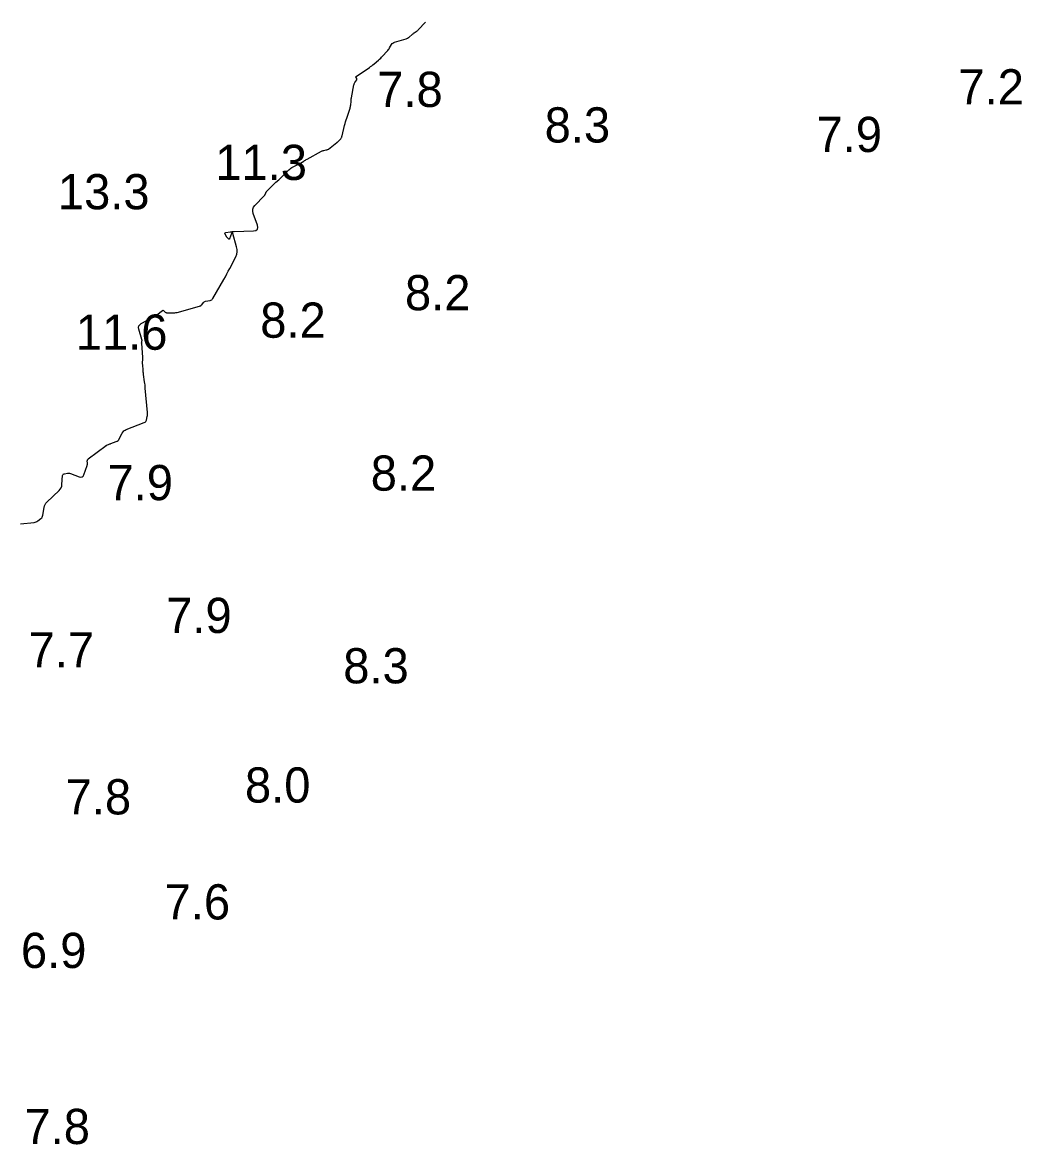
# Model space of a CAD drawing. Extents: x 815352 to 820877, y 582403 to 597439.
# Drawn here: x 820643.8 to 820785.6, y 589538.8 to 589698.1 of the extents above; entities that cross this region are included whole.
import ezdxf

# ---------------------------------------------------------------- set-up
doc = ezdxf.new("R2010")
doc.units = 0
doc.layers.add('V-CONT-EL12', color=7, linetype='Continuous')
doc.layers.add('V-TOPO-SOUN', color=7, linetype='Continuous')

msp = doc.modelspace()

# ---------------------------------------------------------------- linework, layer by layer
at = {"layer": 'V-CONT-EL12'}
msp.add_lwpolyline([(820643.49, 589626.95), (820645.43, 589627.14), (820645.57, 589627.17), (820645.7, 589627.21), (820645.83, 589627.27), (820645.95, 589627.35), (820646.4, 589627.7), (820646.51, 589627.8), (820646.59, 589627.9), (820646.64, 589628.03), (820646.68, 589628.16), (820646.84, 589629.26), (820646.89, 589629.48), (820646.98, 589629.68), (820647.1, 589629.87), (820647.25, 589630.04), (820648.98, 589631.67), (820649.14, 589631.85), (820649.26, 589632.05), (820649.34, 589632.27), (820649.38, 589632.51), (820649.48, 589633.79), (820649.5, 589633.89), (820649.55, 589633.97), (820649.62, 589634.02), (820649.72, 589634.05), (820650.15, 589634.14), (820650.26, 589634.15), (820650.37, 589634.15), (820650.47, 589634.14), (820650.58, 589634.1), (820651.82, 589633.62), (820652.04, 589633.57), (820652.23, 589633.6), (820652.37, 589633.72), (820652.48, 589633.92), (820652.95, 589635.24), (820652.98, 589635.31), (820652.99, 589635.39), (820653, 589635.47), (820653, 589635.55), (820652.98, 589635.88), (820652.99, 589635.96), (820653.01, 589636.03), (820653.05, 589636.09), (820653.11, 589636.15), (820655.64, 589638.08), (820655.65, 589638.09), (820655.66, 589638.1), (820655.67, 589638.1), (820655.68, 589638.11), (820655.73, 589638.12), (820655.76, 589638.13), (820656.1, 589638.26), (820656.16, 589638.28), (820656.22, 589638.3), (820656.28, 589638.32), (820656.34, 589638.35), (820657.09, 589638.63), (820657.23, 589638.7), (820657.34, 589638.79), (820657.44, 589638.89), (820657.52, 589639.02), (820657.94, 589639.83), (820658.05, 589640), (820658.18, 589640.14), (820658.33, 589640.26), (820658.51, 589640.34), (820661.07, 589641.33), (820661.18, 589641.39), (820661.27, 589641.47), (820661.33, 589641.56), (820661.37, 589641.68), (820661.48, 589642.2), (820661.5, 589642.33), (820661.51, 589642.46), (820661.52, 589642.59), (820661.51, 589642.73), (820661.21, 589646.21), (820661.19, 589646.44), (820661.17, 589646.66), (820661.14, 589646.89), (820661.11, 589647.12), (820660.95, 589648.17), (820660.93, 589648.33), (820660.91, 589648.48), (820660.9, 589648.63), (820660.89, 589648.78), (820660.84, 589649.53), (820660.83, 589649.61), (820660.83, 589649.7), (820660.83, 589649.79), (820660.83, 589649.88), (820660.85, 589650.24), (820660.85, 589650.32), (820660.85, 589650.41), (820660.85, 589650.5), (820660.85, 589650.59), (820660.7, 589652.53), (820660.69, 589652.58), (820660.69, 589652.63), (820660.7, 589652.68), (820660.7, 589652.73), (820660.73, 589652.93), (820660.74, 589652.98), (820660.74, 589653.03), (820660.73, 589653.08), (820660.72, 589653.13), (820660.28, 589654.59), (820660.25, 589654.83), (820660.29, 589655.04), (820660.41, 589655.22), (820660.61, 589655.37), (820662.23, 589656.24), (820662.39, 589656.33), (820662.55, 589656.43), (820662.71, 589656.53), (820662.86, 589656.64), (820663.63, 589657.23), (820663.69, 589657.26), (820663.74, 589657.27), (820663.8, 589657.25), (820663.85, 589657.21), (820664.04, 589657.01), (820664.1, 589656.96), (820664.15, 589656.93), (820664.22, 589656.91), (820664.29, 589656.9), (820665.09, 589656.89), (820665.25, 589656.89), (820665.41, 589656.9), (820665.56, 589656.93), (820665.72, 589656.97), (820668.91, 589657.84), (820669, 589657.88), (820669.08, 589657.92), (820669.15, 589657.98), (820669.21, 589658.05), (820669.45, 589658.36), (820669.51, 589658.43), (820669.58, 589658.48), (820669.66, 589658.52), (820669.75, 589658.55), (820670.39, 589658.66), (820670.51, 589658.7), (820670.63, 589658.76), (820670.72, 589658.85), (820670.8, 589658.96), (820672.35, 589661.66), (820672.57, 589662.04), (820672.78, 589662.43), (820672.99, 589662.81), (820673.19, 589663.2), (820674.04, 589664.88), (820674.18, 589665.22), (820674.25, 589665.57), (820674.24, 589665.92), (820674.17, 589666.28), (820673.61, 589668.17), (820673.56, 589668.28), (820673.52, 589668.32), (820673.47, 589668.28), (820673.42, 589668.17), (820673.17, 589667.41), (820673.15, 589667.37), (820673.13, 589667.35), (820673.1, 589667.35), (820673.06, 589667.37), (820672.91, 589667.5), (820672.87, 589667.54), (820672.84, 589667.57), (820672.81, 589667.61), (820672.78, 589667.66), (820672.53, 589668.09), (820672.5, 589668.16), (820672.5, 589668.23), (820672.55, 589668.27), (820672.63, 589668.3), (820673.25, 589668.41), (820673.38, 589668.43), (820673.52, 589668.45), (820673.66, 589668.46), (820673.8, 589668.47), (820676.57, 589668.56), (820676.91, 589668.62), (820677.12, 589668.78), (820677.18, 589669.02), (820677.11, 589669.36), (820676.52, 589671.03), (820676.45, 589671.34), (820676.46, 589671.63), (820676.57, 589671.9), (820676.76, 589672.16), (820678.08, 589673.54), (820678.12, 589673.58), (820678.15, 589673.63), (820678.18, 589673.67), (820678.21, 589673.72), (820678.31, 589673.93), (820678.33, 589673.98), (820678.36, 589674.03), (820678.4, 589674.07), (820678.43, 589674.12), (820679.35, 589675.07), (820679.44, 589675.16), (820679.54, 589675.26), (820679.64, 589675.35), (820679.74, 589675.44), (820680.15, 589675.8), (820680.25, 589675.89), (820680.35, 589675.98), (820680.45, 589676.08), (820680.54, 589676.17), (820681.44, 589677.09), (820681.57, 589677.22), (820681.71, 589677.33), (820681.86, 589677.43), (820682.02, 589677.52), (820682.76, 589677.91), (820682.88, 589677.97), (820683, 589678.04), (820683.12, 589678.11), (820683.23, 589678.18), (820683.69, 589678.46), (820683.81, 589678.53), (820683.92, 589678.6), (820684.04, 589678.67), (820684.16, 589678.74), (820686.21, 589679.85), (820686.29, 589679.89), (820686.37, 589679.92), (820686.46, 589679.95), (820686.54, 589679.97), (820686.89, 589680.03), (820686.98, 589680.05), (820687.06, 589680.08), (820687.13, 589680.12), (820687.21, 589680.17), (820688.37, 589681.08), (820688.42, 589681.12), (820688.47, 589681.16), (820688.52, 589681.21), (820688.57, 589681.25), (820688.79, 589681.43), (820688.83, 589681.47), (820688.87, 589681.51), (820688.91, 589681.56), (820688.94, 589681.61), (820689.05, 589681.81), (820689.08, 589681.87), (820689.1, 589681.92), (820689.12, 589681.97), (820689.13, 589682.03), (820689.48, 589683.52), (820689.55, 589683.79), (820689.62, 589684.05), (820689.7, 589684.31), (820689.79, 589684.57), (820690.26, 589685.95), (820690.3, 589686.07), (820690.33, 589686.19), (820690.35, 589686.31), (820690.36, 589686.43), (820690.4, 589686.93), (820690.41, 589687.06), (820690.42, 589687.18), (820690.44, 589687.3), (820690.46, 589687.43), (820690.8, 589689.26), (820690.83, 589689.35), (820690.86, 589689.44), (820690.9, 589689.52), (820690.95, 589689.61), (820691.22, 589690.01), (820691.24, 589690.05), (820691.25, 589690.09), (820691.24, 589690.13), (820691.22, 589690.17), (820691.11, 589690.33), (820691.09, 589690.37), (820691.08, 589690.41), (820691.1, 589690.44), (820691.13, 589690.47), (820693.01, 589691.75), (820693.18, 589691.87), (820693.35, 589692), (820693.51, 589692.13), (820693.67, 589692.26), (820694.3, 589692.8), (820694.46, 589692.94), (820694.61, 589693.08), (820694.75, 589693.22), (820694.89, 589693.37), (820695.53, 589694.07), (820695.63, 589694.18), (820695.71, 589694.29), (820695.8, 589694.4), (820695.87, 589694.53), (820696.17, 589695.02), (820696.25, 589695.13), (820696.35, 589695.22), (820696.46, 589695.29), (820696.59, 589695.34), (820698.21, 589695.82), (820698.33, 589695.86), (820698.44, 589695.92), (820698.54, 589695.98), (820698.64, 589696.06), (820699.06, 589696.43), (820699.13, 589696.49), (820699.2, 589696.54), (820699.28, 589696.6), (820699.35, 589696.65), (820699.65, 589696.85), (820699.73, 589696.9), (820699.8, 589696.96), (820699.87, 589697.02), (820699.93, 589697.09), (820700.97, 589698.18)], dxfattribs=at)

# ---------------------------------------------------------------- texts
at = {"layer": 'V-TOPO-SOUN'}
for s, p in [('7.8', (820694.12, 589686.14)), ('7.2', (820776.6, 589686.5)), ('8.3', (820717.88, 589681.09)), ('7.9', (820756.46, 589679.74)), ('11.3 ', (820671.14, 589675.77)), ('13.3 ', (820648.8, 589671.61)), ('8.2', (820698.06, 589657.27)), ('8.2', (820677.52, 589653.37)), ('11.6 ', (820651.34, 589651.66)), ('8.2', (820693.2, 589631.65)), ('7.9', (820655.84, 589630.3)), ('7.9', (820664.17, 589611.44)), ('7.7', (820644.65, 589606.55)), ('8.3', (820689.3, 589604.29)), ('8.0', (820675.35, 589587.36)), ('7.8', (820649.9, 589585.68)), ('7.6', (820663.95, 589570.76)), ('6.9', (820643.56, 589563.87)), ('7.8', (820644.06, 589538.87))]:
    msp.add_text(s, height=5, dxfattribs=at).set_placement(p)

doc.saveas('drawing.dxf')
